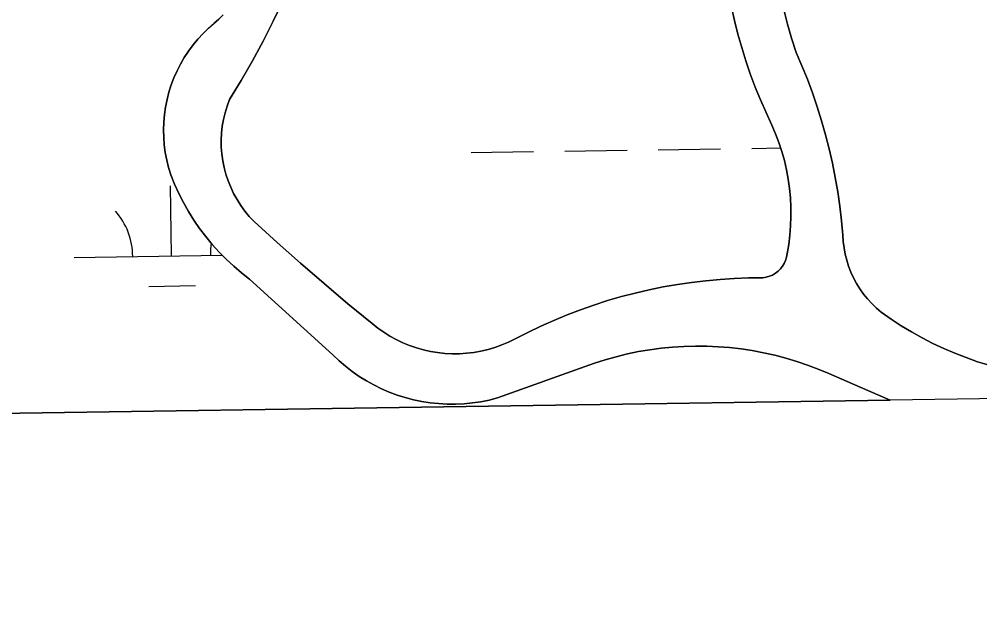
# Model space of a CAD drawing. Extents: x 3807117 to 3845308, y 337856 to 363736.
# Drawn here: x 3841442.8 to 3841935.9, y 343635.2 to 343934.2 of the extents above; entities that cross this region are included whole.
import ezdxf

# ---------------------------------------------------------------- set-up
doc = ezdxf.new("R2010")
doc.units = 0
for name, color, linetype in [('V-GRID-FRAM', 7, 'Continuous'), ('V-TOPO-SHOR', 7, 'Continuous'), ('V-WETL-SWMP', 7, 'Continuous')]:
    doc.layers.add(name, color=color, linetype=linetype)

msp = doc.modelspace()

# ---------------------------------------------------------------- linework, layer by layer
at = {"layer": 'V-GRID-FRAM'}
msp.add_lwpolyline([(3811100.57, 361461.86), (3842914.16, 361938.5), (3843194.47, 343758.27), (3811365.02, 343281.4), (3811100.57, 361461.86)], dxfattribs=at)
at = {"layer": 'V-TOPO-SHOR'}
for points in [[(3841837.59, 343852.18), (3841838.26, 343847.4), (3841838.72, 343842.6), (3841838.96, 343837.78), (3841839, 343832.96), (3841838.81, 343828.14), (3841838.42, 343823.33), (3841837.81, 343818.54), (3841836.99, 343813.78), (3841836.7, 343812.09), (3841836.2, 343810.45), (3841835.51, 343808.88), (3841834.63, 343807.41), (3841833.57, 343806.07), (3841832.35, 343804.86), (3841831, 343803.81), (3841829.52, 343802.93), (3841827.95, 343802.25), (3841826.31, 343801.76), (3841824.61, 343801.48), (3841817.25, 343801.42), (3841809.9, 343801.15), (3841802.56, 343800.68), (3841795.23, 343800.01), (3841787.93, 343799.14), (3841780.65, 343798.07), (3841773.4, 343796.81), (3841766.19, 343795.34), (3841759.02, 343793.68), (3841751.9, 343791.82), (3841744.84, 343789.77), (3841737.83, 343787.53), (3841730.89, 343785.09), (3841724.01, 343782.47), (3841717.21, 343779.66), (3841710.5, 343776.66), (3841703.86, 343773.48), (3841697.31, 343770.12), (3841693.97, 343768.48), (3841690.54, 343767.02), (3841687.03, 343765.77), (3841683.45, 343764.71), (3841679.82, 343763.85), (3841676.15, 343763.21), (3841672.45, 343762.77), (3841668.73, 343762.54), (3841665, 343762.52), (3841661.28, 343762.71), (3841657.58, 343763.1), (3841653.9, 343763.72), (3841650.26, 343764.53), (3841646.68, 343765.55), (3841643.15, 343766.77), (3841639.7, 343768.19), (3841636.34, 343769.79), (3841633.08, 343771.59), (3841629.92, 343773.57), (3841626.87, 343775.72), (3841623.96, 343778.04), (3841611.55, 343788.19), (3841599.28, 343798.5), (3841587.15, 343808.99), (3841575.17, 343819.63), (3841563.33, 343830.45), (3841560.89, 343833.03), (3841558.62, 343835.77), (3841556.51, 343838.64), (3841554.59, 343841.64), (3841552.86, 343844.74), (3841551.33, 343847.96), (3841549.99, 343851.26), (3841548.87, 343854.63), (3841547.95, 343858.07), (3841547.25, 343861.56), (3841546.77, 343865.08), (3841546.51, 343868.63), (3841546.47, 343872.19), (3841546.65, 343875.74), (3841547.05, 343879.28), (3841547.67, 343882.78), (3841548.5, 343886.24), (3841549.54, 343889.64), (3841550.8, 343892.97), (3841556.77, 343902.83), (3841562.49, 343912.83), (3841567.98, 343922.96), (3841573.22, 343933.22), (3841578.21, 343943.61)], [(3841808.52, 343940.48), (3841810.05, 343933.5), (3841811.78, 343926.57), (3841813.7, 343919.7), (3841815.82, 343912.88), (3841818.12, 343906.11), (3841820.62, 343899.43), (3841823.31, 343892.81), (3841826.18, 343886.27), (3841829.23, 343879.81), (3841831.13, 343875.38), (3841832.83, 343870.86), (3841834.33, 343866.28), (3841835.63, 343861.63), (3841836.72, 343856.92), (3841837.59, 343852.18)], [(3841865.63, 343823.35), (3841864.96, 343830.81), (3841864.08, 343838.25), (3841863.01, 343845.66), (3841861.74, 343853.04), (3841860.28, 343860.39), (3841858.61, 343867.69), (3841856.75, 343874.95), (3841854.7, 343882.15), (3841852.46, 343889.3), (3841850.03, 343896.38), (3841847.4, 343903.4), (3841844.59, 343910.34), (3841841.6, 343917.2), (3841839.31, 343924.45), (3841837.24, 343931.77), (3841835.4, 343939.15)], [(3841547.56, 343936.46), (3841545.32, 343934.23), (3841542.94, 343932.16), (3841539.99, 343929.6), (3841537.18, 343926.88), (3841534.52, 343924.01), (3841532.02, 343921), (3841529.69, 343917.86), (3841527.54, 343914.59), (3841525.57, 343911.21), (3841523.79, 343907.73), (3841522.2, 343904.16), (3841520.82, 343900.5), (3841519.63, 343896.77), (3841518.66, 343892.99), (3841517.89, 343889.16), (3841517.33, 343885.28), (3841516.98, 343881.39), (3841516.85, 343877.48), (3841516.94, 343873.57), (3841517.24, 343869.67), (3841517.75, 343865.79), (3841518.48, 343861.95), (3841519.42, 343858.16), (3841520.56, 343854.42), (3841522.51, 343849.56), (3841524.68, 343844.79), (3841527.06, 343840.13), (3841529.63, 343835.57), (3841532.41, 343831.14), (3841535.38, 343826.82), (3841538.54, 343822.65), (3841541.87, 343818.61), (3841545.38, 343814.73), (3841549.06, 343811.01), (3841552.9, 343807.45), (3841556.89, 343804.06), (3841561.03, 343800.85), (3841603.83, 343761.88), (3841607, 343758.89), (3841610.31, 343756.05), (3841613.76, 343753.39), (3841617.33, 343750.91), (3841621.03, 343748.6), (3841624.84, 343746.49), (3841628.75, 343744.57), (3841632.75, 343742.85), (3841636.83, 343741.33), (3841640.98, 343740.02), (3841645.2, 343738.92), (3841649.46, 343738.03)], [(3841940.71, 343756.58), (3841934.79, 343758.43), (3841928.94, 343760.5), (3841923.16, 343762.75), (3841917.47, 343765.21), (3841911.86, 343767.85), (3841906.34, 343770.69), (3841900.92, 343773.71), (3841895.61, 343776.91), (3841890.41, 343780.29), (3841885.33, 343783.85), (3841882.86, 343785.96), (3841880.52, 343788.22), (3841878.32, 343790.62), (3841876.28, 343793.15), (3841874.4, 343795.8), (3841872.68, 343798.57), (3841871.14, 343801.43), (3841869.78, 343804.39), (3841868.6, 343807.42), (3841867.62, 343810.52), (3841866.82, 343813.68), (3841866.23, 343816.88), (3841865.83, 343820.1), (3841865.63, 343823.35)], [(3841649.46, 343738.03), (3841653.76, 343737.35), (3841658.1, 343736.9), (3841662.45, 343736.66), (3841666.8, 343736.64), (3841671.15, 343736.85), (3841675.49, 343737.27), (3841679.8, 343737.9), (3841684.07, 343738.75), (3841688.29, 343739.82), (3841738.04, 343757.63), (3841743.64, 343759.41), (3841749.29, 343761), (3841754.99, 343762.39), (3841760.75, 343763.58), (3841766.53, 343764.56), (3841772.35, 343765.34), (3841778.2, 343765.9), (3841784.06, 343766.27), (3841789.93, 343766.43), (3841795.79, 343766.38), (3841801.66, 343766.12), (3841807.51, 343765.65), (3841813.35, 343764.98), (3841819.15, 343764.11), (3841824.92, 343763.03), (3841830.65, 343761.74), (3841836.33, 343760.26), (3841841.95, 343758.57), (3841847.52, 343756.69), (3841853.01, 343754.61), (3841858.42, 343752.34), (3841874.45, 343745.29), (3841889.91, 343738.73)]]:
    msp.add_lwpolyline(points, dxfattribs=at)
at = {"layer": 'V-WETL-SWMP'}
for p, q in [((3841578.21, 343943.61), (3841573.22, 343933.22)), ((3841810.05, 343933.5), (3841808.52, 343940.48)), ((3841835.4, 343939.15), (3841837.24, 343931.77)), ((3841539.99, 343929.6), (3841545.33, 343934.23)), ((3841537.18, 343926.88), (3841539.99, 343929.6)), ((3841573.22, 343933.22), (3841567.98, 343922.96)), ((3841811.78, 343926.57), (3841810.05, 343933.5)), ((3841837.24, 343931.77), (3841839.31, 343924.46)), ((3841534.52, 343924.01), (3841537.18, 343926.88)), ((3841813.7, 343919.7), (3841811.78, 343926.57)), ((3841839.31, 343924.46), (3841841.6, 343917.2)), ((3841529.69, 343917.86), (3841532.02, 343921)), ((3841532.02, 343921), (3841534.52, 343924.01)), ((3841567.98, 343922.96), (3841562.49, 343912.83)), ((3841815.82, 343912.87), (3841813.7, 343919.7)), ((3841525.57, 343911.21), (3841527.54, 343914.59)), ((3841527.54, 343914.59), (3841529.69, 343917.86)), ((3841841.6, 343917.2), (3841844.6, 343910.34)), ((3841523.79, 343907.73), (3841525.57, 343911.21)), ((3841562.49, 343912.83), (3841556.77, 343902.83)), ((3841818.12, 343906.12), (3841815.82, 343912.87)), ((3841844.6, 343910.34), (3841847.4, 343903.4)), ((3841522.21, 343904.16), (3841523.79, 343907.73)), ((3841820.62, 343899.43), (3841818.12, 343906.12)), ((3841519.63, 343896.77), (3841520.82, 343900.5)), ((3841520.82, 343900.5), (3841522.21, 343904.16)), ((3841556.77, 343902.83), (3841550.8, 343892.97)), ((3841847.4, 343903.4), (3841850.03, 343896.38)), ((3841518.65, 343892.99), (3841519.63, 343896.77)), ((3841823.31, 343892.81), (3841820.62, 343899.43)), ((3841850.03, 343896.38), (3841852.46, 343889.3)), ((3841517.89, 343889.15), (3841518.65, 343892.99)), ((3841550.8, 343892.97), (3841549.55, 343889.64)), ((3841826.18, 343886.27), (3841823.31, 343892.81)), ((3841516.98, 343881.39), (3841517.33, 343885.28)), ((3841517.33, 343885.28), (3841517.89, 343889.15)), ((3841548.5, 343886.24), (3841547.66, 343882.78)), ((3841549.55, 343889.64), (3841548.5, 343886.24)), ((3841829.23, 343879.81), (3841826.18, 343886.27)), ((3841852.46, 343889.3), (3841854.7, 343882.15)), ((3841516.86, 343877.48), (3841516.98, 343881.39)), ((3841547.66, 343882.78), (3841547.05, 343879.28)), ((3841854.7, 343882.15), (3841856.75, 343874.95)), ((3841516.94, 343873.57), (3841516.86, 343877.48)), ((3841546.65, 343875.74), (3841546.47, 343872.19)), ((3841547.05, 343879.28), (3841546.65, 343875.74)), ((3841831.13, 343875.38), (3841829.23, 343879.81)), ((3841832.83, 343870.86), (3841831.13, 343875.38)), ((3841856.75, 343874.95), (3841858.61, 343867.69)), ((3841517.24, 343869.67), (3841516.94, 343873.57)), ((3841546.47, 343872.19), (3841546.51, 343868.63)), ((3841834.33, 343866.28), (3841832.83, 343870.86)), ((3841517.75, 343865.8), (3841517.24, 343869.67)), ((3841518.48, 343861.95), (3841517.75, 343865.8)), ((3841546.51, 343868.63), (3841546.77, 343865.08)), ((3841546.77, 343865.08), (3841547.25, 343861.56)), ((3841674.83, 343865.76), (3841706.82, 343866.24)), ((3841722.82, 343866.48), (3841754.82, 343866.96)), ((3841770.82, 343867.2), (3841802.81, 343867.68)), ((3841818.81, 343867.92), (3841833.72, 343868.14)), ((3841835.63, 343861.63), (3841834.33, 343866.28)), ((3841858.61, 343867.69), (3841860.28, 343860.39)), ((3841519.42, 343858.16), (3841518.48, 343861.95)), ((3841547.25, 343861.56), (3841547.95, 343858.07)), ((3841836.72, 343856.93), (3841835.63, 343861.63)), ((3841860.28, 343860.39), (3841861.74, 343853.05)), ((3841520.56, 343854.42), (3841519.42, 343858.16)), ((3841547.95, 343858.07), (3841548.87, 343854.63)), ((3841837.59, 343852.18), (3841836.72, 343856.93)), ((3841522.51, 343849.56), (3841520.56, 343854.42)), ((3841548.87, 343854.63), (3841549.99, 343851.25)), ((3841549.99, 343851.25), (3841551.33, 343847.96)), ((3841838.26, 343847.4), (3841837.59, 343852.18)), ((3841861.74, 343853.05), (3841863.01, 343845.66)), ((3841521.01, 343812.71), (3841520.47, 343848.71)), ((3841524.68, 343844.8), (3841522.51, 343849.56)), ((3841551.33, 343847.96), (3841552.86, 343844.75)), ((3841838.72, 343842.6), (3841838.26, 343847.4)), ((3841863.01, 343845.66), (3841864.09, 343838.25)), ((3841527.06, 343840.13), (3841524.68, 343844.8)), ((3841552.86, 343844.75), (3841554.59, 343841.64)), ((3841554.59, 343841.64), (3841556.51, 343838.64)), ((3841838.96, 343837.78), (3841838.72, 343842.6)), ((3841529.63, 343835.57), (3841527.06, 343840.13)), ((3841532.41, 343831.14), (3841529.63, 343835.57)), ((3841556.51, 343838.64), (3841558.62, 343835.77)), ((3841558.62, 343835.77), (3841560.89, 343833.03)), ((3841839, 343832.96), (3841838.96, 343837.78)), ((3841864.09, 343838.25), (3841864.96, 343830.81)), ((3841535.38, 343826.82), (3841532.41, 343831.14)), ((3841560.89, 343833.03), (3841563.33, 343830.45)), ((3841838.81, 343828.13), (3841839, 343832.96)), ((3841864.96, 343830.81), (3841865.63, 343823.35)), ((3841538.54, 343822.65), (3841535.38, 343826.82)), ((3841563.33, 343830.45), (3841575.17, 343819.63)), ((3841838.42, 343823.33), (3841838.81, 343828.13)), ((3841541.87, 343818.61), (3841538.54, 343822.65)), ((3841837.81, 343818.54), (3841838.42, 343823.33)), ((3841865.63, 343823.35), (3841865.83, 343820.11)), ((3841545.38, 343814.73), (3841541.87, 343818.61)), ((3841575.17, 343819.63), (3841587.15, 343808.99)), ((3841836.7, 343812.09), (3841837.81, 343818.54)), ((3841865.83, 343820.11), (3841866.23, 343816.88)), ((3841866.23, 343816.88), (3841866.82, 343813.68)), ((3841471.02, 343811.96), (3841547, 343813.1)), ((3841549.06, 343811.01), (3841545.38, 343814.73)), ((3841552.9, 343807.45), (3841549.06, 343811.01)), ((3841836.2, 343810.45), (3841836.7, 343812.09)), ((3841866.82, 343813.68), (3841867.62, 343810.52)), ((3841556.89, 343804.06), (3841552.9, 343807.45)), ((3841587.15, 343808.99), (3841599.28, 343798.5)), ((3841832.35, 343804.86), (3841833.57, 343806.07)), ((3841833.57, 343806.07), (3841834.63, 343807.42)), ((3841834.63, 343807.42), (3841835.51, 343808.88)), ((3841835.51, 343808.88), (3841836.2, 343810.45)), ((3841867.62, 343810.52), (3841868.6, 343807.42)), ((3841868.6, 343807.42), (3841869.78, 343804.39)), ((3841561.03, 343800.86), (3841556.89, 343804.06)), ((3841802.56, 343800.68), (3841809.9, 343801.15)), ((3841809.9, 343801.15), (3841817.26, 343801.42)), ((3841817.26, 343801.42), (3841824.61, 343801.48)), ((3841824.61, 343801.48), (3841826.31, 343801.76)), ((3841826.31, 343801.76), (3841827.95, 343802.25)), ((3841827.95, 343802.25), (3841829.52, 343802.93)), ((3841829.52, 343802.93), (3841831, 343803.81)), ((3841831, 343803.81), (3841832.35, 343804.86)), ((3841869.78, 343804.39), (3841871.14, 343801.43)), ((3841871.14, 343801.43), (3841872.68, 343798.57)), ((3841509.25, 343797.1), (3841533.24, 343797.46)), ((3841603.84, 343761.88), (3841561.03, 343800.86)), ((3841599.28, 343798.5), (3841611.55, 343788.19)), ((3841766.19, 343795.34), (3841773.4, 343796.81)), ((3841773.4, 343796.81), (3841780.65, 343798.08)), ((3841780.65, 343798.08), (3841787.93, 343799.14)), ((3841787.93, 343799.14), (3841795.23, 343800.01)), ((3841795.23, 343800.01), (3841802.56, 343800.68)), ((3841872.68, 343798.57), (3841874.39, 343795.8)), ((3841744.84, 343789.77), (3841751.9, 343791.82)), ((3841751.9, 343791.82), (3841759.02, 343793.68)), ((3841759.02, 343793.68), (3841766.19, 343795.34)), ((3841874.39, 343795.8), (3841876.28, 343793.15)), ((3841876.28, 343793.15), (3841878.32, 343790.62)), ((3841611.55, 343788.19), (3841623.96, 343778.04)), ((3841730.89, 343785.09), (3841737.83, 343787.53)), ((3841737.83, 343787.53), (3841744.84, 343789.77)), ((3841878.32, 343790.62), (3841880.52, 343788.22)), ((3841880.52, 343788.22), (3841882.86, 343785.96)), ((3841717.22, 343779.66), (3841724.01, 343782.47)), ((3841724.01, 343782.47), (3841730.89, 343785.09)), ((3841882.86, 343785.96), (3841885.33, 343783.85)), ((3841885.33, 343783.85), (3841890.41, 343780.29)), ((3841623.96, 343778.04), (3841626.87, 343775.72)), ((3841703.86, 343773.48), (3841710.5, 343776.66)), ((3841710.5, 343776.66), (3841717.22, 343779.66)), ((3841890.41, 343780.29), (3841895.61, 343776.91)), ((3841895.61, 343776.91), (3841900.92, 343773.71)), ((3841626.87, 343775.72), (3841629.92, 343773.57)), ((3841629.92, 343773.57), (3841633.08, 343771.59)), ((3841633.08, 343771.59), (3841636.34, 343769.8)), ((3841693.97, 343768.48), (3841703.86, 343773.48)), ((3841900.92, 343773.71), (3841906.34, 343770.69)), ((3841636.34, 343769.8), (3841639.71, 343768.19)), ((3841639.71, 343768.19), (3841643.15, 343766.77)), ((3841643.15, 343766.77), (3841646.68, 343765.55)), ((3841687.03, 343765.77), (3841690.54, 343767.02)), ((3841690.54, 343767.02), (3841693.97, 343768.48)), ((3841906.34, 343770.69), (3841911.86, 343767.85)), ((3841911.86, 343767.85), (3841917.47, 343765.21)), ((3841607, 343758.89), (3841603.84, 343761.88)), ((3841646.68, 343765.55), (3841650.26, 343764.53)), ((3841650.26, 343764.53), (3841653.9, 343763.71)), ((3841653.9, 343763.71), (3841657.58, 343763.11)), ((3841657.58, 343763.11), (3841661.28, 343762.71)), ((3841661.28, 343762.71), (3841665, 343762.52)), ((3841665, 343762.52), (3841668.73, 343762.54)), ((3841668.73, 343762.54), (3841672.45, 343762.77)), ((3841672.45, 343762.77), (3841676.15, 343763.21)), ((3841676.15, 343763.21), (3841679.83, 343763.85)), ((3841679.83, 343763.85), (3841683.45, 343764.71)), ((3841683.45, 343764.71), (3841687.03, 343765.77)), ((3841754.99, 343762.39), (3841749.29, 343761)), ((3841760.74, 343763.58), (3841754.99, 343762.39)), ((3841766.53, 343764.56), (3841760.74, 343763.58)), ((3841772.35, 343765.33), (3841766.53, 343764.56)), ((3841778.2, 343765.91), (3841772.35, 343765.33)), ((3841784.06, 343766.27), (3841778.2, 343765.91)), ((3841789.92, 343766.43), (3841784.06, 343766.27)), ((3841795.8, 343766.38), (3841789.92, 343766.43)), ((3841801.66, 343766.12), (3841795.8, 343766.38)), ((3841807.51, 343765.65), (3841801.66, 343766.12)), ((3841813.35, 343764.98), (3841807.51, 343765.65)), ((3841819.15, 343764.11), (3841813.35, 343764.98)), ((3841824.92, 343763.03), (3841819.15, 343764.11)), ((3841830.65, 343761.74), (3841824.92, 343763.03)), ((3841836.33, 343760.26), (3841830.65, 343761.74)), ((3841917.47, 343765.21), (3841923.16, 343762.75)), ((3841923.16, 343762.75), (3841928.94, 343760.5)), ((3841610.31, 343756.05), (3841607, 343758.89)), ((3841738.05, 343757.63), (3841688.29, 343739.82)), ((3841743.64, 343759.41), (3841738.05, 343757.63)), ((3841749.29, 343761), (3841743.64, 343759.41)), ((3841841.96, 343758.57), (3841836.33, 343760.26)), ((3841847.52, 343756.69), (3841841.96, 343758.57)), ((3841853.01, 343754.61), (3841847.52, 343756.69)), ((3841928.94, 343760.5), (3841934.79, 343758.44)), ((3841934.79, 343758.44), (3841940.71, 343756.58)), ((3841613.76, 343753.39), (3841610.31, 343756.05)), ((3841617.33, 343750.91), (3841613.76, 343753.39)), ((3841858.42, 343752.34), (3841853.01, 343754.61)), ((3841874.45, 343745.3), (3841858.42, 343752.34)), ((3841621.03, 343748.6), (3841617.33, 343750.91)), ((3841624.84, 343746.49), (3841621.03, 343748.6)), ((3841628.75, 343744.57), (3841624.84, 343746.49)), ((3841632.75, 343742.85), (3841628.75, 343744.57)), ((3841636.83, 343741.33), (3841632.75, 343742.85)), ((3841889.9, 343738.73), (3841874.45, 343745.3)), ((3835651.77, 343645.27), (3841889.9, 343738.73)), ((3841640.98, 343740.02), (3841636.83, 343741.33)), ((3841645.2, 343738.92), (3841640.98, 343740.02)), ((3841649.46, 343738.03), (3841645.2, 343738.92)), ((3841653.76, 343737.36), (3841649.46, 343738.03)), ((3841658.1, 343736.9), (3841653.76, 343737.36)), ((3841662.45, 343736.66), (3841658.1, 343736.9)), ((3841671.15, 343736.85), (3841666.8, 343736.65)), ((3841675.49, 343737.26), (3841671.15, 343736.85)), ((3841679.8, 343737.9), (3841675.49, 343737.26)), ((3841684.07, 343738.75), (3841679.8, 343737.9)), ((3841688.29, 343739.82), (3841684.07, 343738.75)), ((3841666.8, 343736.65), (3841662.45, 343736.66))]:
    msp.add_line(p, q, dxfattribs=at)
for centre, start, end in [((3841465.77, 343812.36), 0.0865, 41.6302), ((3841576.24, 343814.01), 171.5236, 181.6302)]:
    msp.add_arc(centre, 35.25, start, end, dxfattribs=at)

doc.saveas('drawing.dxf')
